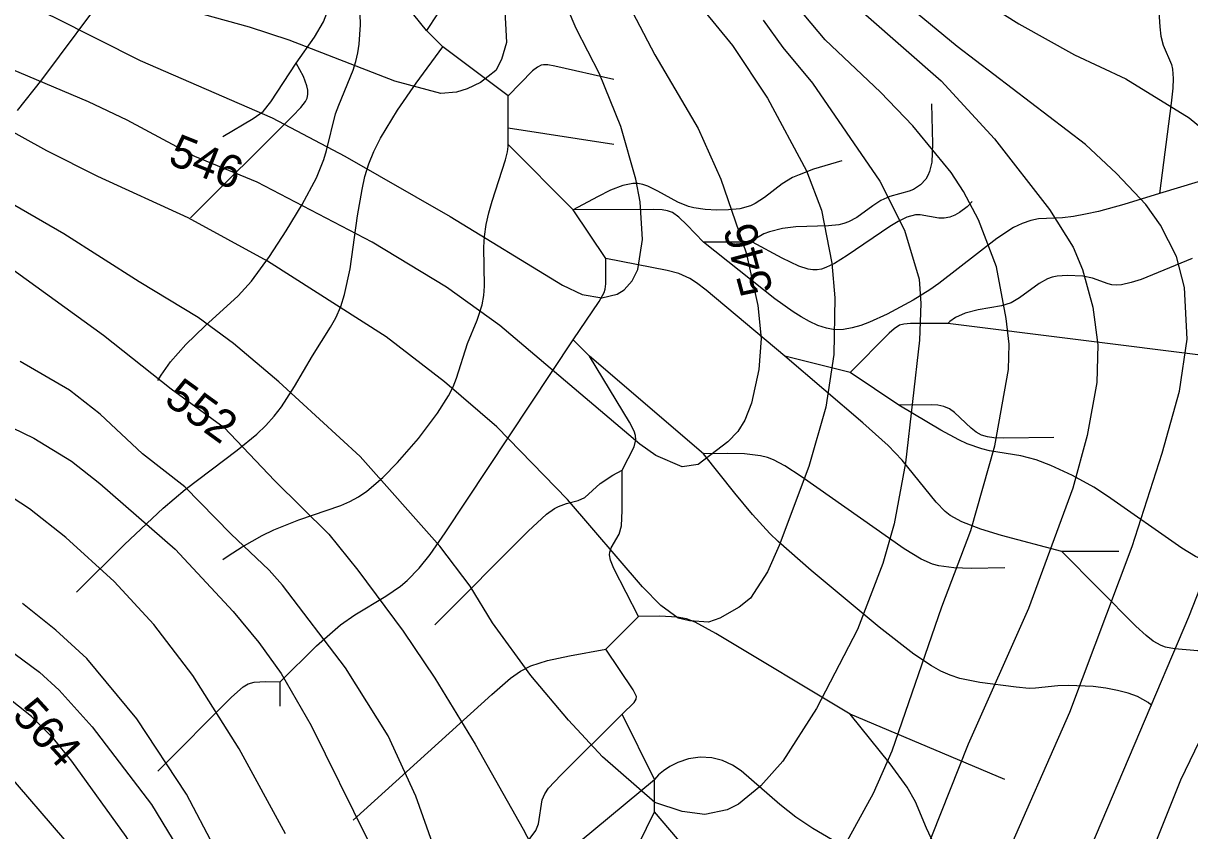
# Model space of a CAD drawing. Extents: x -709584 to -702006, y -1161789 to -1157496.
# Drawn here: x -709070.8 to -708712.7, y -1159642.8 to -1159394.7 of the extents above; entities that cross this region are included whole.
import ezdxf

# ---------------------------------------------------------------- set-up
doc = ezdxf.new("R2010")
doc.units = 0
for name, color, linetype in [('120_vrstevnice hlavní', 7, 'Continuous'), ('121_vrstevnice hlavní_popis', 7, 'Continuous'), ('122_vrstevnice základní', 7, 'Continuous'), ('411_akumulovaný odtok', 7, 'Continuous')]:
    doc.layers.add(name, color=color, linetype=linetype)

msp = doc.modelspace()

# ---------------------------------------------------------------- linework, layer by layer
at = {"layer": '120_vrstevnice hlavní'}
for points in [[(-708843.68, -1159393.74), (-708837.61, -1159402.13), (-708828.49, -1159413.12), (-708807.81, -1159443.21), (-708800.29, -1159458.25), (-708795.81, -1159473.29), (-708795.23, -1159480.82), (-708795.66, -1159492.1), (-708800, -1159529.71), (-708803.47, -1159548.51), (-708806.94, -1159560.66), (-708814.75, -1159580.91), (-708827.34, -1159605.21), (-708837.61, -1159621.41), (-708844.41, -1159628.93), (-708851.2, -1159634.57), (-708854.68, -1159636.31), (-708861.62, -1159637.76), (-708868.56, -1159636.89), (-708876.95, -1159634.14), (-708893.01, -1159620.11), (-708903.42, -1159608.83), (-708914.99, -1159595.08), (-708926.71, -1159578.89), (-708933.65, -1159567.6), (-708942.91, -1159555.31), (-708967.35, -1159527.82), (-708992.38, -1159504.83), (-709006.26, -1159493.11), (-709017.11, -1159485.16), (-709035.19, -1159474.16), (-709058.33, -1159459.41), (-709084.66, -1159444.22)], [(-709035.92, -1159608.39), (-709051.25, -1159589.88), (-709060.79, -1159581.2), (-709071.06, -1159572.96)], [(-708699.91, -1159594.8), (-708715.53, -1159627.2), (-708722.9, -1159645.71)], [(-709003.66, -1159663.94), (-709020.73, -1159631.54), (-709035.92, -1159608.39)]]:
    msp.add_lwpolyline(points, dxfattribs=at)
at = {"layer": '122_vrstevnice základní'}
for points in [[(-708942.94, -1159309.64), (-708936.83, -1159334), (-708933.22, -1159351.79), (-708927.72, -1159367.99), (-708925.26, -1159377.25), (-708923.09, -1159389.11), (-708922.51, -1159400.68), (-708923.96, -1159405.89), (-708925.7, -1159409.22), (-708930.47, -1159412.98), (-708934.52, -1159414.86), (-708937.86, -1159415.89), (-708942.62, -1159416.3), (-708956.79, -1159412.54), (-708989.2, -1159399.96), (-709001.34, -1159395.91), (-709015.52, -1159392), (-709037.8, -1159384.48), (-709065.86, -1159373.78), (-709085.13, -1159365.51)], [(-709081.77, -1159383.47), (-709061.52, -1159392.73), (-709034.9, -1159406.18), (-708994.4, -1159423.83), (-708972.13, -1159435.54), (-708939.73, -1159454.06), (-708905.3, -1159475.18), (-708899.23, -1159478.07), (-708893.15, -1159479.08), (-708888.52, -1159477.92), (-708886.35, -1159476.62), (-708883.89, -1159473.87), (-708882.16, -1159470.4), (-708880.71, -1159461.15), (-708881.43, -1159449.57), (-708882.74, -1159442.63), (-708887.36, -1159426.43), (-708893.87, -1159410.23), (-708901.11, -1159396.34), (-708918.24, -1159355.86), (-708926.62, -1159328.1), (-708930.83, -1159311.12)], [(-708821.26, -1159652.07), (-708809.83, -1159631.25), (-708804.05, -1159618.23), (-708788.86, -1159573.97), (-708779.89, -1159550.53), (-708772.52, -1159524.5), (-708768.32, -1159501.07), (-708768.18, -1159493.26), (-708769.05, -1159485.45), (-708772.08, -1159469.53), (-708777.58, -1159455.07), (-708782.21, -1159446.39), (-708785.97, -1159440.61), (-708797.69, -1159426.28), (-708807.67, -1159415.87), (-708824.59, -1159399.81), (-708857.42, -1159360.76)], [(-708894.16, -1159371.47), (-708876.95, -1159404.44), (-708863.64, -1159427.01), (-708856.7, -1159442.63), (-708848.89, -1159465.2), (-708845.27, -1159481.4), (-708844.26, -1159491.52), (-708844.98, -1159501.07), (-708847.3, -1159511.48), (-708849.32, -1159516.69), (-708851.49, -1159520.16), (-708854.53, -1159523.34), (-708863.64, -1159530.28), (-708868.56, -1159531.01), (-708876.66, -1159527.54), (-708881.58, -1159524.06), (-708924.54, -1159487.61), (-708940.88, -1159475.75), (-708963.74, -1159462.01), (-708999.03, -1159443.5), (-709018.12, -1159435.69), (-709038.95, -1159424.55), (-709050.81, -1159418.91), (-709092.76, -1159401.12)], [(-708871.74, -1159378.7), (-708853.08, -1159401.55), (-708842.38, -1159417.75), (-708830.38, -1159440.03), (-708825.75, -1159452.18), (-708822.56, -1159468.38), (-708821.7, -1159479.08), (-708821.98, -1159496.44), (-708824.44, -1159512.64), (-708829.65, -1159530.86), (-708838.76, -1159555.16), (-708842.38, -1159563.26), (-708847.59, -1159571.36), (-708851.06, -1159574.11), (-708856.99, -1159577.44), (-708860.46, -1159578.74), (-708866.25, -1159578.31), (-708869.72, -1159577.44), (-708875.07, -1159573.53), (-708880.71, -1159567.89), (-708903.71, -1159540.99), (-708925.41, -1159518.71), (-708941.46, -1159504.83), (-708959.4, -1159491.09), (-708995.85, -1159467.8), (-709020.15, -1159454.49), (-709047.92, -1159441.76), (-709063.54, -1159433.95), (-709093.05, -1159417.61)], [(-708823.72, -1159381.88), (-708789.01, -1159412.4), (-708772.66, -1159430.19), (-708755.74, -1159451.89), (-708748.51, -1159463.46), (-708745.61, -1159470.4), (-708742.43, -1159481.97), (-708740.98, -1159493.54), (-708741.27, -1159505.12), (-708744.17, -1159521.32), (-708748.65, -1159537.52), (-708762.25, -1159574.55), (-708780.76, -1159616.2), (-708794.79, -1159651.5)], [(-708769.91, -1159652.65), (-708749.52, -1159606.37), (-708730.43, -1159555.45), (-708721.17, -1159526.81), (-708715.82, -1159507.72), (-708713.5, -1159491.81), (-708714.37, -1159475.9), (-708716.83, -1159466.35), (-708721.75, -1159456.8), (-708726.23, -1159450.44), (-708735.2, -1159440.89), (-708744.75, -1159431.93), (-708784.09, -1159401.84), (-708808.68, -1159381.45)], [(-708783.94, -1159383.04), (-708765.14, -1159394.9), (-708748.07, -1159404.44), (-708732.31, -1159411.82), (-708712.92, -1159423.83), (-708702.36, -1159432.51)], [(-709087.84, -1159460.42), (-709046.18, -1159490.51), (-709025.36, -1159507), (-709009.16, -1159518.86), (-708993.68, -1159535.2), (-708977.04, -1159551.69), (-708968.08, -1159562.69), (-708954.19, -1159581.49), (-708944.5, -1159595.95), (-708932.06, -1159616.2), (-708917.31, -1159642.24), (-708909.79, -1159656.7)], [(-708942.91, -1159652.94), (-708950.29, -1159632.11), (-708958.82, -1159613.6), (-708971.84, -1159592.77), (-708991.22, -1159567.31), (-708995.27, -1159562.69), (-709007.13, -1159551.55), (-709021.16, -1159537.08), (-709034.18, -1159526.96), (-709047.2, -1159514.81), (-709056.6, -1159507.43), (-709071.79, -1159498.61)], [(-709093.63, -1159509.6), (-709067.59, -1159522.18), (-709056.02, -1159529.27), (-709047.34, -1159536.07), (-709024.2, -1159556.32), (-709006.41, -1159575.41), (-708998.45, -1159584.96), (-708991.65, -1159594.51), (-708982.4, -1159610.42), (-708965.18, -1159645.42)], [(-709030.71, -1159579.46), (-709042.86, -1159566.16), (-709057.76, -1159552.7), (-709068.89, -1159543.88), (-709076.85, -1159538.67)], [(-708698.75, -1159540.7), (-708713.07, -1159577.15), (-708743.15, -1159648.03)], [(-709084.08, -1159580.62), (-709065.86, -1159594.07), (-709059.78, -1159599.57)], [(-708990.35, -1159643.69), (-709004.53, -1159617.65), (-709018.7, -1159595.08), (-709030.71, -1159579.46)], [(-709020.15, -1159681.29), (-709028.39, -1159663.07), (-709039.24, -1159644.55), (-709055.88, -1159621.41), (-709061.52, -1159614.47), (-709068.32, -1159607.67), (-709076.27, -1159601.3)], [(-709059.78, -1159599.57), (-709049.66, -1159610.85), (-709031.43, -1159634.72), (-709021.59, -1159650.92)], [(-709076.42, -1159624.3), (-709058.19, -1159645.57)]]:
    msp.add_lwpolyline(points, dxfattribs=at)
at = {"layer": '411_akumulovaný odtok'}
for p, q in [((-708946.99, -1159397), (-708966.99, -1159372)), ((-708941.99, -1159402), (-708946.99, -1159397)), ((-708921.99, -1159417), (-708941.99, -1159402)), ((-708921.99, -1159427), (-708921.99, -1159417)), ((-708921.99, -1159432), (-708921.99, -1159427)), ((-708889.49, -1159432), (-708921.99, -1159427)), ((-708901.99, -1159452), (-708921.99, -1159432)), ((-708671.99, -1159432), (-708721.99, -1159447)), ((-708891.99, -1159467), (-708901.99, -1159452)), ((-708846.99, -1159462), (-708861.99, -1159462)), ((-708706.99, -1159497), (-708786.99, -1159487)), ((-708896.99, -1159497), (-708901.99, -1159492)), ((-708861.99, -1159527), (-708896.99, -1159497)), ((-708816.99, -1159502), (-708836.99, -1159497)), ((-708801.99, -1159512), (-708816.99, -1159502)), ((-708734.49, -1159557), (-708751.99, -1159557)), ((-708891.99, -1159587), (-708881.99, -1159577)), ((-708991.99, -1159604.5), (-708991.99, -1159597)), ((-708876.99, -1159627), (-708886.99, -1159607)), ((-708769.49, -1159627), (-708816.99, -1159607)), ((-708876.99, -1159637), (-708876.99, -1159627)), ((-708881.99, -1159647), (-708876.99, -1159637)), ((-708846.99, -1159672), (-708876.99, -1159637))]:
    msp.add_line(p, q, dxfattribs=at)
for points in [[(-708986.99, -1159407), (-708981.39, -1159399), (-708978.61, -1159394.31), (-708977.61, -1159391.64), (-708977.34, -1159390.33), (-708977.2, -1159387.7), (-708977.52, -1159385.17), (-708978.41, -1159382.91), (-708979.1, -1159381.96), (-708983.43, -1159377.92), (-708984.09, -1159377.09), (-708984.54, -1159376.19), (-708984.74, -1159375.21), (-708984.73, -1159374.16), (-708983.91, -1159368.56), (-708984.02, -1159367.49), (-708984.41, -1159366.43), (-708985.03, -1159365.42), (-708986.73, -1159363.5), (-708989.94, -1159360.76), (-709001.99, -1159352)], [(-708879.49, -1159362), (-708883.33, -1159361.97), (-708887.04, -1159362.21), (-708890.98, -1159362.9), (-708892.89, -1159363.49), (-708896.02, -1159364.97), (-708903, -1159369.02), (-708905.86, -1159370.4), (-708908.64, -1159371.32), (-708913.94, -1159372.49), (-708916.46, -1159373.32), (-708919.02, -1159374.74), (-708925.04, -1159379.18), (-708927.57, -1159380.65), (-708930.05, -1159381.53), (-708933.86, -1159382.54), (-708936.23, -1159383.46), (-708937.46, -1159384.24), (-708938.68, -1159385.33), (-708941.24, -1159388.35), (-708943.68, -1159391.8), (-708946.99, -1159397)], [(-709072.59, -1159421.49), (-709065.06, -1159412.13), (-709043.7, -1159383.36), (-709041.26, -1159380.37), (-709038.36, -1159377.38), (-709035.03, -1159374.58), (-709031.38, -1159372.2), (-709027.56, -1159370.45), (-709024.15, -1159369.47), (-709011.99, -1159367)], [(-708714.49, -1159374.5), (-708717.2, -1159377.19), (-708719.41, -1159380.02), (-708720.37, -1159381.65), (-708721.12, -1159383.38), (-708721.91, -1159386.73), (-708722.06, -1159392.77), (-708721.91, -1159395.78), (-708721.55, -1159398.72), (-708720.85, -1159401.51), (-708718.32, -1159407.45), (-708718.03, -1159408.83), (-708717.83, -1159411.72), (-708717.95, -1159414.7), (-708718.41, -1159419.28), (-708721.99, -1159447)], [(-709029.49, -1159504.5), (-709028.52, -1159502.8), (-709025.57, -1159498.76), (-709020.86, -1159493.4), (-709015.02, -1159487.73), (-709004.83, -1159478.51), (-709000.69, -1159473.93), (-708995.18, -1159466.36), (-708990.06, -1159458.46), (-708985.19, -1159450.42), (-708980.8, -1159442.22), (-708978.49, -1159436.58), (-708977.68, -1159433.81), (-708974.91, -1159422.6), (-708973.96, -1159419.88), (-708969.57, -1159409.19), (-708968.69, -1159406.47), (-708968.08, -1159403.83), (-708967.66, -1159401.15), (-708967.31, -1159395.19), (-708967.49, -1159388.35)], [(-709054.49, -1159569.5), (-709039.69, -1159554.82), (-709027.83, -1159543.66), (-709021.08, -1159537.9), (-709005.19, -1159525.91), (-708999.15, -1159520.93), (-708996.34, -1159518.28), (-708993.75, -1159515.45), (-708991.52, -1159512.55), (-708987.54, -1159506.35), (-708982.04, -1159496.86), (-708976.44, -1159488.13), (-708974.8, -1159485.2), (-708973.32, -1159481.7), (-708972.16, -1159478), (-708970.49, -1159470.21), (-708968.15, -1159453.93), (-708966.8, -1159445.8), (-708965.9, -1159441.81), (-708964.74, -1159437.92), (-708963.21, -1159434.16), (-708961.12, -1159430.07), (-708955.88, -1159421.43), (-708950.22, -1159413.18), (-708941.99, -1159402)], [(-709019.49, -1159454.5), (-708988.12, -1159423.27), (-708985.61, -1159420.57), (-708984.21, -1159418.72), (-708983.69, -1159417.76), (-708983.42, -1159416.62), (-708983.46, -1159415.33), (-708983.75, -1159413.93), (-708984.82, -1159411.1), (-708986.99, -1159407)], [(-709009.49, -1159429.5), (-709000.21, -1159424), (-708997.17, -1159421.81), (-708994.81, -1159418.82), (-708986.99, -1159407)], [(-708889.49, -1159412), (-708907.66, -1159407.88), (-708909.79, -1159407.54), (-708911.15, -1159407.53), (-708911.8, -1159407.65), (-708912.94, -1159408.17), (-708914.52, -1159409.39), (-708921.99, -1159417)], [(-708791.99, -1159419.5), (-708791.65, -1159431.82), (-708791.93, -1159437.35), (-708792.56, -1159440.23), (-708793.11, -1159441.53), (-708793.75, -1159442.58), (-708795.42, -1159444.39), (-708797.48, -1159445.76), (-708798.86, -1159446.33), (-708804.79, -1159447.99), (-708807.55, -1159449.2), (-708810.04, -1159450.82), (-708814.9, -1159454.35), (-708817.48, -1159455.74), (-708818.94, -1159456.24), (-708820.47, -1159456.6), (-708823.64, -1159457), (-708833.69, -1159457.3), (-708837.73, -1159457.77), (-708841.7, -1159458.75), (-708843.42, -1159459.44), (-708845.67, -1159460.76), (-708846.99, -1159462)], [(-709009.49, -1159559.5), (-709007.93, -1159558.29), (-709003.62, -1159555.54), (-708997.43, -1159552.08), (-708993.89, -1159550.36), (-708986.23, -1159547.25), (-708973.36, -1159542.84), (-708970.56, -1159541.62), (-708967.89, -1159540.18), (-708965.29, -1159538.42), (-708960.47, -1159534.28), (-708955.95, -1159529.65), (-708949.52, -1159522.26), (-708943.61, -1159514.55), (-708940.25, -1159509.18), (-708938.87, -1159506.39), (-708937.84, -1159503.77), (-708934.47, -1159493.11), (-708931.5, -1159485.97), (-708929.88, -1159481.18), (-708929.39, -1159478.36), (-708929.17, -1159475.47), (-708929.37, -1159463.53), (-708929.22, -1159460.2), (-708928.73, -1159456.56), (-708927.93, -1159452.99), (-708926.89, -1159449.39), (-708922.74, -1159436.67), (-708922.17, -1159434.25), (-708921.92, -1159432.63), (-708921.99, -1159432)], [(-708819.49, -1159437), (-708828.2, -1159439.59), (-708832.66, -1159441.25), (-708834.68, -1159442.16), (-708837.86, -1159444.06), (-708843.3, -1159448.27), (-708846.1, -1159450.11), (-708847.58, -1159450.81), (-708850.86, -1159451.7), (-708854.33, -1159452.08), (-708857.88, -1159452.14), (-708861.44, -1159451.95), (-708864.93, -1159451.43), (-708866.63, -1159450.98), (-708869.85, -1159449.65), (-708876.02, -1159446.28), (-708879.07, -1159444.79), (-708880.6, -1159444.26), (-708882.14, -1159443.95), (-708883.63, -1159443.92), (-708886.72, -1159444.53), (-708890.5, -1159446.03), (-708894.56, -1159448.01), (-708901.99, -1159452)], [(-708721.99, -1159447), (-708732.98, -1159450.45), (-708740.76, -1159452.51), (-708744.69, -1159453.38), (-708748.42, -1159454.06), (-708751.76, -1159454.46), (-708759.18, -1159454.85), (-708761.53, -1159455.27), (-708764.21, -1159456.19), (-708766.82, -1159457.49), (-708771.93, -1159460.8), (-708789.79, -1159474.71), (-708792.46, -1159476.59), (-708797.63, -1159479.84), (-708805.63, -1159484.14), (-708811.02, -1159486.55), (-708813.7, -1159487.54), (-708816.37, -1159488.31), (-708819.02, -1159488.79), (-708821.64, -1159488.86), (-708824.27, -1159488.43), (-708826.87, -1159487.56), (-708829.44, -1159486.38), (-708831.98, -1159484.95), (-708834.51, -1159483.34), (-708840.04, -1159479.38), (-708861.99, -1159462)], [(-708861.99, -1159462), (-708867.1, -1159456.68), (-708869.61, -1159454.29), (-708871.53, -1159452.91), (-708873.01, -1159452.33), (-708874.66, -1159452.06), (-708877.25, -1159451.93), (-708901.99, -1159452)], [(-708779.49, -1159449.5), (-708781.04, -1159451.11), (-708783.41, -1159452.9), (-708784.85, -1159453.7), (-708786.39, -1159454.29), (-708788.08, -1159454.58), (-708789.75, -1159454.57), (-708795.5, -1159453.58), (-708796.88, -1159453.6), (-708799.55, -1159454.33), (-708802.19, -1159455.62), (-708804.81, -1159457.2), (-708817.85, -1159466.05), (-708821.77, -1159468.49), (-708824.41, -1159469.8), (-708825.74, -1159470.25), (-708827.08, -1159470.5), (-708828.46, -1159470.49), (-708829.86, -1159470.27), (-708832.69, -1159469.37), (-708837.88, -1159466.9), (-708846.99, -1159462)], [(-708901.99, -1159492), (-708894.06, -1159480.2), (-708892.46, -1159477.41), (-708892.14, -1159476.4), (-708891.95, -1159474.79), (-708891.99, -1159467)], [(-708836.99, -1159497), (-708861.14, -1159476.76), (-708864.11, -1159474.47), (-708866.17, -1159473.12), (-708869.55, -1159471.63), (-708873.19, -1159470.66), (-708891.99, -1159467)], [(-708711.99, -1159467), (-708727.62, -1159473.42), (-708730.7, -1159474.41), (-708733.71, -1159475.05), (-708735.19, -1159475.16), (-708736.63, -1159475.06), (-708737.8, -1159474.79), (-708742.53, -1159473.05), (-708745.56, -1159472.42), (-708750.3, -1159472.18), (-708753.44, -1159472.45), (-708754.95, -1159472.77), (-708756.42, -1159473.24), (-708758.98, -1159474.62), (-708765.01, -1159479.1), (-708767.55, -1159480.58), (-708770.5, -1159481.52), (-708777.7, -1159482.75), (-708781.65, -1159483.79), (-708784.63, -1159485.12), (-708786.4, -1159486.34), (-708786.99, -1159487)], [(-708786.99, -1159487), (-708798.45, -1159486.92), (-708800.51, -1159487.12), (-708801.79, -1159487.49), (-708803.47, -1159488.55), (-708805.02, -1159489.93), (-708816.99, -1159502)], [(-708991.99, -1159597), (-708980.83, -1159586.01), (-708973.46, -1159579.57), (-708968.97, -1159576.41), (-708959.52, -1159570.71), (-708955.02, -1159567.64), (-708952.93, -1159565.92), (-708949.26, -1159562.1), (-708945.94, -1159557.88), (-708941.26, -1159551.22), (-708901.99, -1159492)], [(-708886.99, -1159532), (-708883.31, -1159524.86), (-708882.72, -1159522.73), (-708882.81, -1159521.34), (-708883.28, -1159519.98), (-708884.73, -1159517.27), (-708896.99, -1159497)], [(-708751.99, -1159557), (-708770.49, -1159552.03), (-708776.82, -1159550.15), (-708782.68, -1159547.92), (-708786.22, -1159545.91), (-708787.77, -1159544.68), (-708790.61, -1159541.84), (-708801.02, -1159528.98), (-708805.32, -1159524.45), (-708813.08, -1159517.43), (-708836.99, -1159497)], [(-708754.49, -1159522), (-708769.88, -1159522.14), (-708772.91, -1159522.03), (-708774.85, -1159521.79), (-708776.68, -1159521.26), (-708778.31, -1159520.31), (-708779.82, -1159519.09), (-708784.92, -1159514.32), (-708786.47, -1159513.19), (-708788.16, -1159512.43), (-708790.01, -1159512.05), (-708791.95, -1159511.89), (-708801.99, -1159512)], [(-708686.99, -1159562), (-708693.25, -1159562.1), (-708699.25, -1159561.76), (-708702.42, -1159561.32), (-708705.51, -1159560.65), (-708708.39, -1159559.7), (-708710.91, -1159558.56), (-708715.17, -1159555.98), (-708737.92, -1159540), (-708742.18, -1159537.28), (-708748.67, -1159533.69), (-708755.36, -1159530.55), (-708759.91, -1159528.82), (-708764.61, -1159527.61), (-708774.21, -1159526.03), (-708776.56, -1159525.48), (-708781.08, -1159523.88), (-708783.62, -1159522.7), (-708789.14, -1159519.75), (-708801.99, -1159512)], [(-708769.49, -1159562), (-708779.79, -1159562.2), (-708785.14, -1159562.03), (-708789.76, -1159561.43), (-708791.64, -1159560.91), (-708795.21, -1159559.33), (-708800.34, -1159556.22), (-708831.96, -1159533.93), (-708837.04, -1159530.66), (-708840.52, -1159528.82), (-708842.36, -1159528.1), (-708844.47, -1159527.58), (-708849.45, -1159527), (-708854.61, -1159526.85), (-708861.99, -1159527)], [(-708724.49, -1159604.5), (-708724.7, -1159604.06), (-708725.53, -1159603.36), (-708728.8, -1159601.54), (-708731.59, -1159600.52), (-708734.88, -1159599.66), (-708738.52, -1159598.99), (-708742.33, -1159598.51), (-708749.82, -1159598.14), (-708753.17, -1159598.24), (-708760.07, -1159598.96), (-708762.05, -1159599.04), (-708766.02, -1159598.7), (-708777.15, -1159597.22), (-708783.26, -1159595.98), (-708786.23, -1159595.02), (-708789.14, -1159593.72), (-708791.96, -1159592.16), (-708797.44, -1159588.5), (-708808.05, -1159580.22), (-708828.95, -1159562.88), (-708839.11, -1159553.94), (-708841.64, -1159551.46), (-708846.97, -1159545.6), (-708852.41, -1159539.11), (-708861.99, -1159527)], [(-708944.49, -1159579.5), (-708915.82, -1159550.73), (-708910.17, -1159545.52), (-708907.77, -1159543.81), (-708906.51, -1159543.13), (-708904.07, -1159542.26), (-708900.44, -1159541.3), (-708898.38, -1159540.38), (-708893.71, -1159536.14), (-708889.82, -1159533.52), (-708886.99, -1159532)], [(-708881.99, -1159577), (-708889.52, -1159562.22), (-708890.52, -1159559.66), (-708890.83, -1159558.02), (-708890.79, -1159557.23), (-708890.3, -1159555.85), (-708887.84, -1159551.7), (-708887.2, -1159549.11), (-708886.93, -1159544.43), (-708886.99, -1159532)], [(-708694.49, -1159599.5), (-708699.62, -1159594.18), (-708702.42, -1159591.53), (-708705.05, -1159589.45), (-708706.23, -1159588.74), (-708707.47, -1159588.18), (-708710.2, -1159587.52), (-708717.42, -1159586.85), (-708720.21, -1159586.34), (-708721.53, -1159585.89), (-708723.9, -1159584.57), (-708726.11, -1159582.84), (-708729.28, -1159579.9), (-708751.99, -1159557)], [(-708816.99, -1159607), (-708858.22, -1159582.18), (-708864.55, -1159578.72), (-708867.18, -1159577.7), (-708870.08, -1159577.16), (-708875.37, -1159576.89), (-708881.99, -1159577)], [(-708969.49, -1159639.5), (-708926.97, -1159600.88), (-708921.2, -1159595.95), (-708918.16, -1159593.77), (-708914.97, -1159592.11), (-708909.85, -1159590.45), (-708903.16, -1159589.02), (-708891.99, -1159587)], [(-708886.99, -1159607), (-708883.24, -1159603.35), (-708882.64, -1159602.31), (-708882.6, -1159601.55), (-708883.58, -1159599.51), (-708891.99, -1159587)], [(-709029.49, -1159624.5), (-709006.83, -1159601.75), (-709003.28, -1159598.58), (-709001.72, -1159597.64), (-708999.89, -1159597.14), (-708996.42, -1159596.9), (-708991.99, -1159597)], [(-708919.49, -1159649.5), (-708915.83, -1159645.84), (-708913.42, -1159642.68), (-708912.6, -1159640.64), (-708911.51, -1159633.31), (-708910.72, -1159631.43), (-708909.52, -1159629.71), (-708905.83, -1159625.71), (-708886.99, -1159607)], [(-708761.99, -1159677), (-708783.34, -1159655.82), (-708786.98, -1159652), (-708789.24, -1159649.36), (-708791.24, -1159646.55), (-708792.08, -1159645.06), (-708793.53, -1159641.93), (-708796.86, -1159633.91), (-708799.43, -1159629.36), (-708804.68, -1159622.24), (-708816.99, -1159607)], [(-708817.82, -1159648.3), (-708828.46, -1159642.05), (-708833.65, -1159638.61), (-708838.57, -1159634.66), (-708850.42, -1159624.36), (-708853.07, -1159622.59), (-708856.12, -1159621.2), (-708859.45, -1159620.36), (-708863.06, -1159620.19), (-708866.61, -1159620.69), (-708869.88, -1159621.76), (-708872.29, -1159623), (-708874.28, -1159624.35), (-708875.77, -1159625.59), (-708876.99, -1159627)], [(-708941.99, -1159697), (-708914.03, -1159660.96), (-708907.99, -1159653.66), (-708904.06, -1159649.69), (-708899.89, -1159646.01), (-708876.99, -1159627)]]:
    msp.add_lwpolyline(points, dxfattribs=at)

# ---------------------------------------------------------------- texts
at = {"layer": '121_vrstevnice hlavní_popis'}
for s, rotation, p in [('546', 338.2754, (-709026.76, -1159437.75)), ('546', 105.1974, (-708840.54, -1159476.85)), ('552', 324.0587, (-709027.96, -1159511.18)), ('564', 312.4523, (-709074.56, -1159607.61))]:
    msp.add_text(s, height=10, rotation=rotation, dxfattribs=at).set_placement(p)

doc.saveas('drawing.dxf')
